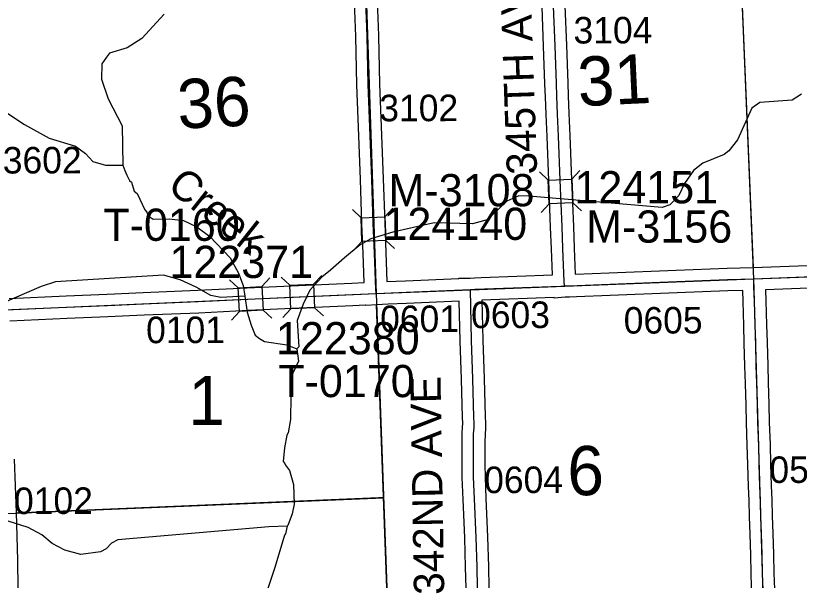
# Model space of a CAD drawing. Extents: x 128.7 to 185.5, y -21.4 to 12.6.
# Drawn here: x 157.235 to 159.303, y -7.649 to -6.159 of the extents above; entities that cross this region are included whole.
import ezdxf

# ---------------------------------------------------------------- set-up
doc = ezdxf.new("R2010")
doc.units = 0
for name, color, linetype in [('tdCoHydroRiver', 7, 'Continuous'), ('tdCoHydroTxtLg', 7, 'Continuous'), ('tdCoSecRdNmbr', 7, 'Continuous'), ('tdCoSecRdTxt', 7, 'Continuous'), ('tdCoSecRteBand', 7, 'Continuous'), ('tdCoSecRteCL', 7, 'Continuous'), ('tdCoSectLine', 7, 'Continuous'), ('tdCoSectLinePart', 7, 'Continuous'), ('tdCoSectNmbr', 7, 'Continuous'), ('tdCoStrucSec', 7, 'Continuous'), ('tdCoStrucSecCoName', 7, 'Continuous'), ('tdCoStrucSecFHWANum', 7, 'Continuous'), ('tdCoSurfAsphalt', 7, 'Continuous'), ('tdCoSurfGravel', 7, 'Continuous'), ('tdCoTwpBndry', 7, 'Continuous'), ('tdCoTwpBndryShd', 7, 'Continuous')]:
    doc.layers.add(name, color=color, linetype=linetype)

msp = doc.modelspace()

# ---------------------------------------------------------------- linework, layer by layer
at = {"layer": 'tdCoHydroRiver'}
for points in [[(157.6268, -6.1557), (157.5676, -6.2194), (157.529, -6.2444), (157.4822, -6.2587), (157.4746, -6.2685), (157.4626, -6.2863), (157.461, -6.3273), (157.4786, -6.3788), (157.5159, -6.4501), (157.518, -6.5542), (157.5232, -6.5682), (157.5284, -6.5806), (157.5352, -6.5946), (157.5401, -6.5991), (157.5473, -6.6226), (157.5554, -6.6286), (157.5759, -6.672), (157.5808, -6.6782), (157.5843, -6.6875), (157.5973, -6.6965), (157.6398, -6.695), (157.6779, -6.7), (157.7132, -6.7161), (157.7473, -6.7417), (157.8014, -6.7981), (157.8233, -6.8384), (157.8356, -6.8711), (157.8397, -6.8994), (157.846, -6.9417), (157.8567, -6.9761), (157.8671, -7.0025), (157.8785, -7.0116), (157.8914, -7.019), (157.9501, -7.028), (157.9773, -7.0381), (157.9816, -7.0711), (157.9596, -7.1176), (157.959, -7.146), (157.9612, -7.1633), (157.9603, -7.2249), (157.9537, -7.2599), (157.9507, -7.2663), (157.944, -7.2997), (157.9406, -7.3361), (157.9455, -7.3407), (157.9472, -7.3453), (157.9572, -7.3592), (157.968, -7.3967), (157.9699, -7.4487), (157.9645, -7.4741), (157.953, -7.5046), (157.9514, -7.5062), (157.9474, -7.5268), (157.9444, -7.5301), (157.9219, -7.6067), (157.9176, -7.6179), (157.9005, -7.6706)], [(155.9786, -6.2747), (156.2161, -6.252), (156.8871, -6.2137), (156.9174, -6.2237), (157.0726, -6.3239), (157.2585, -6.4467), (157.3229, -6.4822), (157.3931, -6.5034), (157.419, -6.523), (157.4387, -6.5444), (157.4722, -6.5542), (157.518, -6.5542)], [(159.309, -6.3669), (159.2843, -6.382), (159.1993, -6.3882), (159.1778, -6.4032), (159.1397, -6.4866), (159.1171, -6.5158), (159.1048, -6.5257), (159.0488, -6.5483), (159.0243, -6.5681), (159.0002, -6.6021), (158.9856, -6.6342), (158.9612, -6.6587), (158.9409, -6.6658), (158.5895, -6.6357), (158.5626, -6.6351), (158.5315, -6.6489), (158.4796, -6.6981), (158.4406, -6.7089), (158.3395, -6.7063), (158.2299, -6.7307), (158.1721, -6.7486), (158.1442, -6.7638), (158.1028, -6.7984), (158.0661, -6.8313), (158.0431, -6.8495), (158.0112, -6.8837), (157.9936, -6.9207), (157.9778, -6.9639), (157.9818, -7.0332), (157.9773, -7.0381)], [(157.8397, -6.8994), (157.7767, -6.9032), (157.7497, -6.8978), (157.711, -6.8756), (157.6693, -6.8565), (157.6247, -6.8439), (157.3396, -6.862), (157.3022, -6.8744), (157.198, -6.9192)], [(157.9514, -7.5062), (157.9026, -7.5079), (157.5045, -7.5427), (157.4874, -7.5512), (157.4737, -7.5659), (157.4583, -7.5744), (157.4064, -7.5809), (157.365, -7.5698), (157.3312, -7.5521), (157.3036, -7.5294), (157.2681, -7.5101), (157.2154, -7.4931), (157.198, -7.4905), (157.184, -7.4974), (157.1472, -7.5255), (157.1098, -7.5395), (157.0389, -7.5436), (157.0119, -7.5398), (156.9472, -7.539), (156.9064, -7.5468), (156.8909, -7.5552), (156.8573, -7.5864)]]:
    msp.add_lwpolyline(points, dxfattribs=at)
at = {"layer": 'tdCoSecRteBand'}
for points in [[(157.2174, -6.9052), (157.3681, -6.8985), (157.3681, -6.8985), (157.3681, -6.8985), (157.4759, -6.8938), (157.4759, -6.8938), (157.4759, -6.8938), (157.5714, -6.8898), (157.5714, -6.8898), (157.5714, -6.8898), (157.7155, -6.8839), (157.8458, -6.8773), (157.8458, -6.8773), (157.8459, -6.8773), (157.9813, -6.8709), (157.9814, -6.8709), (157.9814, -6.8709), (158.1225, -6.8649), (158.1548, -6.8635), (158.1518, -6.7869), (158.1518, -6.7869), (158.1518, -6.7869), (158.1489, -6.7082), (158.1489, -6.7082), (158.1489, -6.7081), (158.1447, -6.5917), (158.1447, -6.5917), (158.1447, -6.5917), (158.1407, -6.4768), (158.1356, -6.3423), (158.1355, -6.342), (158.1355, -6.3417), (158.1328, -6.214), (158.1277, -6.0763)], [(158.1876, -6.0739), (158.1928, -6.212), (158.1928, -6.2122), (158.1928, -6.2125), (158.1955, -6.3402), (158.2007, -6.4746), (158.2007, -6.4747), (158.2007, -6.4747), (158.2046, -6.5896), (158.2088, -6.706), (158.2118, -6.7846), (158.2148, -6.8609)], [(158.2148, -6.8609), (158.2638, -6.8588), (158.2638, -6.8588), (158.2638, -6.8588), (158.4044, -6.8529), (158.4044, -6.8523), (158.4341, -6.8516), (158.4456, -6.8511), (158.4456, -6.8511), (158.4456, -6.8511), (158.4637, -6.8504), (158.4637, -6.8505), (158.6521, -6.8435), (158.6492, -6.775), (158.6492, -6.775), (158.6492, -6.7749), (158.6469, -6.7179), (158.6469, -6.7179), (158.6469, -6.7179), (158.6422, -6.5946), (158.6376, -6.4783), (158.6376, -6.4782), (158.6376, -6.4782), (158.6353, -6.4201), (158.6334, -6.3731), (158.6319, -6.3398), (158.6319, -6.3397), (158.6319, -6.3395), (158.6284, -6.2397), (158.6243, -6.1364)], [(158.6842, -6.1338), (158.6884, -6.2374), (158.6884, -6.2375), (158.6884, -6.2376), (158.6918, -6.3373), (158.6933, -6.3704), (158.6933, -6.3705), (158.6933, -6.3705), (158.6953, -6.4176), (158.6953, -6.4177), (158.6953, -6.4177), (158.6975, -6.4759), (158.7022, -6.5923), (158.7022, -6.5923), (158.7022, -6.5923), (158.7069, -6.7156), (158.7091, -6.7725), (158.712, -6.8413)], [(158.712, -6.8413), (158.8015, -6.8378), (158.8015, -6.8378), (158.8015, -6.8378), (158.9785, -6.8311), (159.1124, -6.8255), (159.1126, -6.8255), (159.1128, -6.8255), (159.1818, -6.8235), (159.3717, -6.8164)], [(159.1783, -7.6958), (159.1761, -7.6319), (159.1761, -7.6316), (159.1761, -7.6314), (159.1751, -7.5823), (159.1733, -7.5276), (159.1733, -7.5276), (159.1733, -7.5275), (159.172, -7.4806), (159.1706, -7.4387), (159.1692, -7.4019), (159.1692, -7.4019), (159.1692, -7.4018), (159.1672, -7.3436), (159.1672, -7.3435), (159.1672, -7.3433), (159.166, -7.2924), (159.1641, -7.2337), (159.1641, -7.2336), (159.1641, -7.2335), (159.1629, -7.1867), (159.1613, -7.1295), (159.1597, -7.0844), (159.1597, -7.0843), (159.1597, -7.0841), (159.1581, -7.0234), (159.1568, -6.9766), (159.1548, -6.9135), (159.1539, -6.8843), (159.1147, -6.8854), (158.981, -6.8911), (158.9809, -6.8911), (158.9809, -6.8911), (158.8038, -6.8978), (158.7148, -6.9012), (158.7148, -6.9013), (158.6963, -6.902), (158.6963, -6.902), (158.6962, -6.902), (158.6856, -6.9023), (158.6565, -6.9048), (158.6564, -6.9034), (158.4656, -6.9104), (158.4679, -7.016), (158.4714, -7.1166), (158.4714, -7.1167), (158.4714, -7.1168), (158.4743, -7.2176), (158.4748, -7.2336), (158.4749, -7.2344), (158.4748, -7.2352), (158.4746, -7.2475), (158.4746, -7.2481), (158.4745, -7.2488), (158.4736, -7.2635), (158.4734, -7.2847), (158.4734, -7.2847), (158.4734, -7.2847), (158.4731, -7.3045), (158.4729, -7.3245), (158.4729, -7.3444), (158.4736, -7.3759), (158.4761, -7.4333), (158.4761, -7.4333), (158.4761, -7.4334), (158.48, -7.5347), (158.48, -7.5348), (158.48, -7.535), (158.4825, -7.6124), (158.4825, -7.6126), (158.4825, -7.6128), (158.4835, -7.6687)], [(159.374, -6.8763), (159.2138, -6.8824), (159.2148, -6.9116), (159.2148, -6.9116), (159.2148, -6.9116), (159.2167, -6.9747), (159.2167, -6.9747), (159.2167, -6.9748), (159.2181, -7.0217), (159.2181, -7.0218), (159.2181, -7.0218), (159.2197, -7.0825), (159.2213, -7.1275), (159.2213, -7.1276), (159.2213, -7.1277), (159.2229, -7.1851), (159.2229, -7.1852), (159.2229, -7.1852), (159.224, -7.2318), (159.226, -7.2905), (159.226, -7.2907), (159.226, -7.2908), (159.2272, -7.3417), (159.2292, -7.3997), (159.2305, -7.4366), (159.2305, -7.4366), (159.2305, -7.4367), (159.2319, -7.4787), (159.2319, -7.4788), (159.2319, -7.4788), (159.2333, -7.5257), (159.2351, -7.5805), (159.2351, -7.5807), (159.2351, -7.5809), (159.2361, -7.63), (159.2382, -7.6937)], [(158.4235, -7.6699), (158.4225, -7.6141), (158.42, -7.537), (158.4161, -7.4358), (158.4136, -7.3781), (158.4136, -7.3778), (158.4136, -7.3775), (158.4129, -7.3455), (158.4129, -7.3451), (158.4129, -7.3448), (158.4129, -7.3243), (158.4129, -7.3241), (158.4129, -7.324), (158.4131, -7.3037), (158.4131, -7.3037), (158.4131, -7.3037), (158.4134, -7.284), (158.4136, -7.2621), (158.4136, -7.2613), (158.4137, -7.2605), (158.4146, -7.2456), (158.4148, -7.2347), (158.4144, -7.2194), (158.4144, -7.2194), (158.4144, -7.2194), (158.4114, -7.1186), (158.408, -7.0178), (158.408, -7.0176), (158.408, -7.0175), (158.4057, -6.9129), (158.2664, -6.9187), (158.2177, -6.9208), (158.1883, -6.9221), (158.1589, -6.9245), (158.1588, -6.9234), (158.1578, -6.9235), (158.1251, -6.9249), (158.125, -6.9249), (158.125, -6.9249), (157.984, -6.9308), (157.8488, -6.9372), (157.7184, -6.9439), (157.7182, -6.9439), (157.7181, -6.9439), (157.5738, -6.9498), (157.4784, -6.9537), (157.3707, -6.9584), (157.2192, -6.9652)], [(157.2309, -7.3299), (157.2358, -7.4706), (157.2358, -7.4707), (157.2358, -7.4707), (157.2395, -7.5963), (157.2395, -7.5965), (157.2395, -7.5967), (157.2417, -7.7419), (157.2447, -7.8964), (157.2479, -8.0351), (157.2513, -8.1613), (157.2513, -8.1614), (157.2513, -8.1615), (157.2538, -8.2757), (157.2538, -8.276), (157.2538, -8.2762), (157.254, -8.3918)]]:
    msp.add_lwpolyline(points, dxfattribs=at)
at = {"layer": 'tdCoSecRteCL'}
for points in [[(158.6838, -6.8724), (158.6828, -6.8608), (158.6791, -6.7737), (158.6769, -6.7168), (158.6722, -6.5935), (158.6675, -6.4771), (158.6653, -6.4189), (158.6633, -6.3718), (158.6619, -6.3385), (158.6584, -6.2386), (158.6542, -6.135), (158.6498, -6.0529), (158.6485, -6.0031), (158.6453, -5.917), (158.6434, -5.8763), (158.6426, -5.8534), (158.6414, -5.8144), (158.6389, -5.7427), (158.6372, -5.699), (158.6347, -5.6287), (158.6333, -5.5878), (158.6303, -5.501), (158.6278, -5.4065), (158.6276, -5.3627)], [(158.1864, -6.8922), (158.1855, -6.8807), (158.1818, -6.7857), (158.1788, -6.7071), (158.1747, -6.5907), (158.1707, -6.4757), (158.1655, -6.3411), (158.1628, -6.2131), (158.1576, -6.075)], [(159.1828, -6.8535), (159.3728, -6.8463), (159.5028, -6.8411), (159.7543, -6.8313), (159.9176, -6.8236), (160.1845, -6.814)], [(158.6838, -6.8724), (158.6952, -6.872), (158.8027, -6.8678), (158.9797, -6.8611), (159.1136, -6.8555), (159.1828, -6.8535)], [(159.2123, -7.8386), (159.212, -7.8295), (159.211, -7.7928), (159.2096, -7.7372), (159.2083, -7.6948), (159.2061, -7.6308), (159.2051, -7.5815), (159.2033, -7.5267), (159.2019, -7.4797), (159.2006, -7.4377), (159.1992, -7.4008), (159.1972, -7.3426), (159.196, -7.2915), (159.1941, -7.2327), (159.1929, -7.186), (159.1913, -7.1285), (159.1897, -7.0834), (159.1881, -7.0226), (159.1868, -6.9756), (159.1848, -6.9125), (159.1836, -6.8748), (159.1828, -6.8535)], [(158.1864, -6.8922), (158.2651, -6.8887), (158.435, -6.8816)], [(158.435, -6.8816), (158.4468, -6.8811), (158.6737, -6.8727), (158.6838, -6.8724)], [(158.4535, -7.6693), (158.4525, -7.6133), (158.45, -7.5359), (158.4461, -7.4346), (158.4436, -7.3768), (158.4429, -7.3448), (158.4429, -7.3243), (158.4431, -7.3041), (158.4434, -7.2844), (158.4436, -7.2624), (158.4446, -7.2469), (158.4449, -7.2346), (158.4444, -7.2185), (158.4414, -7.1177), (158.4379, -7.0168), (158.435, -6.8816)], [(157.1883, -6.9365), (157.2034, -6.9358), (157.3694, -6.9284), (157.4772, -6.9238), (157.5726, -6.9198), (157.7169, -6.9139), (157.8473, -6.9072), (157.9827, -6.9008), (158.1238, -6.8949), (158.1864, -6.8922)]]:
    msp.add_lwpolyline(points, dxfattribs=at)
at = {"layer": 'tdCoSectLine'}
for points in [[(159.1399, -5.8426), (159.1824, -6.8535)], [(158.1526, -5.8934), (158.186, -6.8922)], [(159.1824, -6.8535), (160.1841, -6.814)], [(158.186, -6.8922), (159.1824, -6.8535)], [(159.1824, -6.8535), (159.2117, -7.835), (159.2119, -7.8386)], [(157.188, -6.9365), (158.186, -6.8922)], [(158.186, -6.8922), (158.2224, -7.8865)]]:
    msp.add_lwpolyline(points, dxfattribs=at)
at = {"layer": 'tdCoSectLinePart'}
for points in [[(159.1399, -5.8426), (159.1812, -6.8236)], [(158.1872, -6.9225), (158.2224, -7.8865)]]:
    msp.add_lwpolyline(points, dxfattribs=at)
at = {"layer": 'tdCoStrucSec'}
for p, q in [((158.6405, -6.593), (158.6175, -6.5717)), ((158.7031, -6.5906), (158.7243, -6.5677)), ((158.6429, -6.6555), (158.6216, -6.6785)), ((158.7054, -6.6532), (158.7284, -6.6744)), ((158.1466, -6.6924), (158.1236, -6.6712)), ((158.2092, -6.6901), (158.2304, -6.6671)), ((158.1489, -6.755), (158.1277, -6.7779)), ((158.2115, -6.7526), (158.2345, -6.7739)), ((158.0213, -6.8679), (158.0425, -6.8448)), ((157.8222, -6.8771), (157.7991, -6.856)), ((157.8848, -6.8741), (157.9058, -6.851)), ((157.9588, -6.8705), (157.9357, -6.8493)), ((157.8252, -6.9396), (157.8041, -6.9628)), ((157.8877, -6.9366), (157.9109, -6.9577)), ((157.9614, -6.933), (157.9402, -6.9561)), ((158.024, -6.9304), (158.047, -6.9516))]:
    msp.add_line(p, q, dxfattribs=at)
for points in [[(158.6429, -6.6555), (158.6405, -6.593), (158.7031, -6.5906), (158.7054, -6.6532)], [(158.1489, -6.755), (158.1466, -6.6924), (158.2092, -6.6901), (158.2115, -6.7526)], [(157.8222, -6.8771), (157.8848, -6.8741), (157.8877, -6.9366), (157.8252, -6.9396)], [(157.9588, -6.8705), (158.0213, -6.8679), (158.024, -6.9304), (157.9614, -6.933)]]:
    msp.add_lwpolyline(points, close=True, dxfattribs=at)
at = {"layer": 'tdCoSurfAsphalt'}
msp.add_lwpolyline([(157.1883, -6.9365), (157.2034, -6.9358), (157.3694, -6.9284), (157.4772, -6.9238), (157.5726, -6.9198), (157.7169, -6.9139), (157.8473, -6.9072), (157.9827, -6.9008), (158.1238, -6.8949), (158.1864, -6.8922), (158.2651, -6.8887), (158.435, -6.8816), (158.4468, -6.8811), (158.6737, -6.8727), (158.6838, -6.8724), (158.6952, -6.872), (158.8027, -6.8678), (158.9797, -6.8611), (159.1136, -6.8555), (159.1828, -6.8535), (159.3728, -6.8463)], dxfattribs=at)
at = {"layer": 'tdCoSurfGravel'}
for points in [[(158.6838, -6.8724), (158.6828, -6.8608), (158.6791, -6.7737), (158.6769, -6.7168), (158.6722, -6.5935), (158.6675, -6.4771), (158.6653, -6.4189), (158.6633, -6.3718), (158.6619, -6.3385), (158.6584, -6.2386), (158.6542, -6.135), (158.6498, -6.0529), (158.6485, -6.0031), (158.6453, -5.917), (158.6434, -5.8763), (158.6426, -5.8534)], [(158.1864, -6.8922), (158.1855, -6.8807), (158.1818, -6.7857), (158.1788, -6.7071), (158.1747, -6.5907), (158.1707, -6.4757), (158.1655, -6.3411), (158.1628, -6.2131), (158.1576, -6.075), (158.1552, -6.0247), (158.1554, -6.004), (158.1559, -5.9626), (158.1559, -5.9492), (158.1547, -5.9266), (158.1526, -5.8872)], [(159.2123, -7.8386), (159.212, -7.8295), (159.211, -7.7928), (159.2096, -7.7372), (159.2083, -7.6948), (159.2061, -7.6308), (159.2051, -7.5815), (159.2033, -7.5267), (159.2019, -7.4797), (159.2006, -7.4377), (159.1992, -7.4008), (159.1972, -7.3426), (159.196, -7.2915), (159.1941, -7.2327), (159.1929, -7.186), (159.1913, -7.1285), (159.1897, -7.0834), (159.1881, -7.0226), (159.1868, -6.9756), (159.1848, -6.9125), (159.1836, -6.8748), (159.1828, -6.8535)], [(158.4621, -7.8792), (158.4594, -7.8207), (158.4577, -7.7729), (158.4547, -7.7174), (158.4535, -7.6693), (158.4525, -7.6133), (158.45, -7.5359), (158.4461, -7.4346), (158.4436, -7.3768), (158.4429, -7.3448), (158.4429, -7.3243), (158.4431, -7.3041), (158.4434, -7.2844), (158.4436, -7.2624), (158.4446, -7.2469), (158.4449, -7.2346), (158.4444, -7.2185), (158.4414, -7.1177), (158.4379, -7.0168), (158.435, -6.8816)]]:
    msp.add_lwpolyline(points, dxfattribs=at)
at = {"layer": 'tdCoTwpBndry'}
for points in [[(158.2224, -7.8865), (158.1871, -6.9222)], [(158.2058, -7.4312), (158.1924, -7.4318), (157.2355, -7.4719)]]:
    msp.add_lwpolyline(points, dxfattribs=at)
at = {"layer": 'tdCoTwpBndryShd'}
for points in [[(157.7372, 5.1315), (157.7796, 4.1166), (157.8244, 3.1167), (157.8671, 2.1048), (157.9089, 1.1243), (157.9561, 0.1126), (157.999, -0.8918), (158.0323, -1.8928), (158.0641, -2.8906), (158.09, -3.8899), (158.1261, -4.8909), (158.1526, -5.8934), (158.186, -6.8922), (158.2224, -7.8865), (158.2596, -8.8901), (157.2411, -8.925), (157.2808, -9.9203), (157.3135, -10.9318), (157.3424, -11.9378), (157.3787, -12.9432), (157.4034, -13.501)], [(151.7683, 4.8866), (151.8001, 3.8798), (151.8371, 2.8755), (151.8752, 1.8762), (151.9179, 0.8711), (151.9592, -0.1306), (152.001, -1.1385), (152.0322, -2.1463), (152.0609, -3.1441), (152.091, -4.1427), (152.1084, -4.6404), (153.0447, -4.6015), (153.5675, -4.583), (153.6062, -5.5939), (154.134, -5.5736), (154.1483, -6.0644), (155.1572, -6.0165), (155.1839, -7.0245), (155.1992, -7.5572), (156.1646, -7.5168), (157.1701, -7.4746), (158.2058, -7.4312)]]:
    msp.add_lwpolyline(points, dxfattribs=at)

# ---------------------------------------------------------------- texts
at = {"layer": 'tdCoHydroTxtLg'}
msp.add_text('Creek', height=0.08, rotation=321.5826, dxfattribs=at).set_placement((157.6313, -6.6163))
at = {"layer": 'tdCoSecRdNmbr'}
for s, rotation, p in [('3104', 0.1195, (158.7073, -6.2329)), ('3102', 0.1191, (158.1946, -6.4381)), ('3602', 0.1184, (157.2008, -6.5759)), ('0601', 0.1191, (158.1968, -6.9944)), ('0603', 0.1193, (158.4369, -6.9839)), ('0605', 0.1196, (158.8397, -6.9983)), ('0101', 0.1186, (157.5791, -7.0236)), ('0502', 0.1198, (159.2243, -7.3924)), ('0604', 0.1193, (158.4714, -7.4192)), ('0102', 0.1183, (157.2305, -7.4744))]:
    msp.add_text(s, height=0.07, rotation=rotation, dxfattribs=at).set_placement(p)
at = {"layer": 'tdCoSecRdTxt'}
for s, rotation, p in [('345TH AVE', 92, (158.6114, -6.5775)), ('342ND AVE', 91, (158.3662, -7.6869))]:
    msp.add_text(s, height=0.08, rotation=rotation, dxfattribs=at).set_placement(p)
at = {"layer": 'tdCoSectNmbr'}
for s, rotation, p in [('31', 2.6719, (158.7209, -6.3985)), ('36', 2.6711, (157.6641, -6.4578)), ('1', 0.1186, (157.6907, -7.2398)), ('6', 0.1194, (158.6911, -7.4247))]:
    msp.add_text(s, height=0.13, rotation=rotation, dxfattribs=at).set_placement(p)
at = {"layer": 'tdCoStrucSecCoName'}
for s, p in [('M-3108', (158.2188, -6.6623)), ('T-0160', (157.4661, -6.7535)), ('M-3156', (158.7406, -6.7582)), ('T-0170', (157.9279, -7.1659))]:
    msp.add_text(s, height=0.085, dxfattribs=at).set_placement(p)
at = {"layer": 'tdCoStrucSecFHWANum'}
for s, p in [('124151', (158.7096, -6.6546)), ('124140', (158.2057, -6.751)), ('122371', (157.6406, -6.8515)), ('122380', (157.9219, -7.0529))]:
    msp.add_text(s, height=0.085, dxfattribs=at).set_placement(p)

doc.saveas('drawing.dxf')
